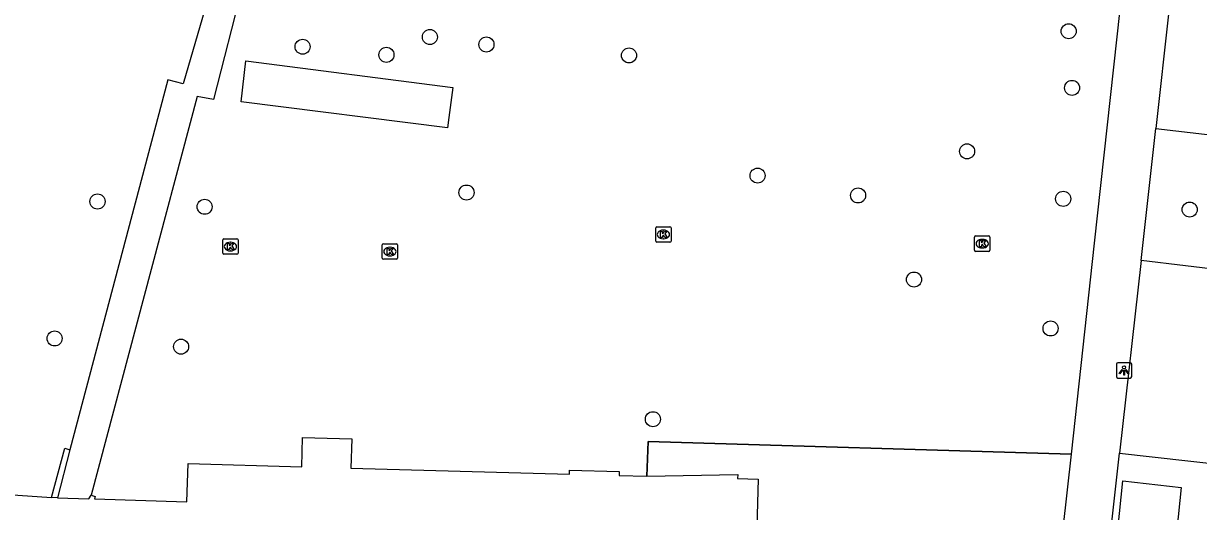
# Model space of a CAD drawing. Extents: x 162082 to 163393, y 388091 to 388632.
# Drawn here: x 162534.2 to 162610.5, y 388156.6 to 388188.4 of the extents above; entities that cross this region are included whole.
import ezdxf

# ---------------------------------------------------------------- set-up
doc = ezdxf.new("R2010")
doc.units = 0
for name, color, linetype in [('IMGEO_Boom', 7, 'Continuous'), ('IMGEO_Groenvoorziening', 7, 'Continuous'), ('IMGEO_Hek', 7, 'Continuous'), ('IMGEO_Kolk', 7, 'Continuous'), ('IMGEO_Lichtpunt', 7, 'Continuous'), ('IMGEO_Muur', 7, 'Continuous'), ('IMGEO_Pand', 7, 'Continuous'), ('IMGEO_Voetpad_open', 7, 'Continuous')]:
    doc.layers.add(name, color=color, linetype=linetype)

msp = doc.modelspace()

# ---------------------------------------------------------------- linework, layer by layer
at = {"layer": 'IMGEO_Boom'}
for centre in [(162560.611, 388187.473), (162602.104, 388187.847), (162552.345, 388186.841), (162564.284, 388186.986), (162557.789, 388186.315), (162573.546, 388186.276), (162602.324, 388184.165), (162595.504, 388180.039), (162581.896, 388178.463), (162539.022, 388176.781), (162562.99, 388177.362), (162588.425, 388177.174), (162601.748, 388176.953), (162545.981, 388176.436), (162609.964, 388176.255), (162592.058, 388171.707), (162600.928, 388168.529), (162536.237, 388167.876), (162544.451, 388167.344), (162575.1, 388162.629)]:
    msp.add_circle(centre, 0.489, dxfattribs=at)
at = {"layer": 'IMGEO_Groenvoorziening'}
msp.add_lwpolyline([(162607.763, 388181.524), (162613.523, 388180.85), (162612.563, 388172.262), (162606.806, 388172.936)], dxfattribs=at)
at = {"layer": 'IMGEO_Hek'}
msp.add_lwpolyline([(162602.256, 388160.366), (162574.8, 388161.169), (162574.694, 388158.923)], dxfattribs=at)
at = {"layer": 'IMGEO_Kolk'}
for p, q in [((162575.278, 388174.211), (162575.278, 388175.063)), ((162575.353, 388175.137), (162576.205, 388175.137)), ((162576.279, 388175.063), (162576.279, 388174.211)), ((162547.156, 388173.427), (162547.156, 388174.279)), ((162547.231, 388174.353), (162548.083, 388174.353)), ((162548.157, 388174.279), (162548.157, 388173.427)), ((162575.789, 388174.357), (162575.764, 388174.357)), ((162575.766, 388174.917), (162575.791, 388174.917)), ((162595.991, 388173.613), (162595.991, 388174.465)), ((162596.066, 388174.539), (162596.918, 388174.539)), ((162596.479, 388174.319), (162596.504, 388174.319)), ((162596.992, 388174.465), (162596.992, 388173.613)), ((162547.667, 388173.573), (162547.642, 388173.573)), ((162547.644, 388174.133), (162547.669, 388174.133)), ((162557.515, 388173.102), (162557.515, 388173.954)), ((162557.59, 388174.028), (162558.442, 388174.028)), ((162558.003, 388173.808), (162558.028, 388173.808)), ((162558.516, 388173.954), (162558.516, 388173.102)), ((162576.205, 388174.137), (162575.353, 388174.137)), ((162596.918, 388173.539), (162596.066, 388173.539)), ((162596.502, 388173.759), (162596.477, 388173.759)), ((162548.083, 388173.353), (162547.231, 388173.353)), ((162558.442, 388173.028), (162557.59, 388173.028)), ((162558.026, 388173.248), (162558.001, 388173.248))]:
    msp.add_line(p, q, dxfattribs=at)
for points in [[(162575.278, 388174.211), (162575.278, 388175.063)], [(162575.353, 388175.137), (162576.205, 388175.137)], [(162576.279, 388175.063), (162576.279, 388174.211)], [(162547.156, 388173.427), (162547.156, 388174.279)], [(162547.231, 388174.353), (162548.083, 388174.353)], [(162548.157, 388174.279), (162548.157, 388173.427)], [(162575.599, 388174.837), (162575.722, 388174.837), (162575.722, 388174.686), (162575.852, 388174.837), (162576.016, 388174.837), (162575.87, 388174.686), (162576.023, 388174.437), (162575.871, 388174.437), (162575.786, 388174.601), (162575.722, 388174.534), (162575.722, 388174.437), (162575.599, 388174.437), (162575.599, 388174.837)], [(162595.991, 388173.613), (162595.991, 388174.465)], [(162596.066, 388174.539), (162596.918, 388174.539)], [(162596.312, 388174.239), (162596.435, 388174.239), (162596.435, 388174.088), (162596.565, 388174.239), (162596.729, 388174.239), (162596.583, 388174.088), (162596.736, 388173.839), (162596.584, 388173.839), (162596.499, 388174.003), (162596.435, 388173.936), (162596.435, 388173.839), (162596.312, 388173.839), (162596.312, 388174.239)], [(162596.992, 388174.465), (162596.992, 388173.613)], [(162547.477, 388174.053), (162547.6, 388174.053), (162547.6, 388173.902), (162547.73, 388174.053), (162547.894, 388174.053), (162547.748, 388173.902), (162547.901, 388173.653), (162547.749, 388173.653), (162547.664, 388173.817), (162547.6, 388173.75), (162547.6, 388173.653), (162547.477, 388173.653), (162547.477, 388174.053)], [(162557.515, 388173.102), (162557.515, 388173.954)], [(162557.59, 388174.028), (162558.442, 388174.028)], [(162557.836, 388173.728), (162557.959, 388173.728), (162557.959, 388173.577), (162558.089, 388173.728), (162558.253, 388173.728), (162558.107, 388173.577), (162558.26, 388173.328), (162558.108, 388173.328), (162558.023, 388173.492), (162557.959, 388173.425), (162557.959, 388173.328), (162557.836, 388173.328), (162557.836, 388173.728)], [(162558.516, 388173.954), (162558.516, 388173.102)], [(162576.205, 388174.137), (162575.353, 388174.137)], [(162596.918, 388173.539), (162596.066, 388173.539)], [(162548.083, 388173.353), (162547.231, 388173.353)], [(162558.442, 388173.028), (162557.59, 388173.028)]]:
    msp.add_lwpolyline(points, dxfattribs=at)
for centre, start, end in [((162575.355, 388175.061), 91.55205, 178.44795), ((162575.355, 388175.061), 91.55205, 178.44795), ((162576.203, 388175.061), 1.55205, 88.44795), ((162576.203, 388175.061), 1.55205, 88.44795), ((162547.233, 388174.277), 91.55205, 178.44795), ((162547.233, 388174.277), 91.55205, 178.44795), ((162548.081, 388174.277), 1.55205, 88.44795), ((162548.081, 388174.277), 1.55205, 88.44795), ((162575.355, 388174.213), 181.55205, 268.44795), ((162575.355, 388174.213), 181.55205, 268.44795), ((162576.203, 388174.213), 271.55205, 358.44795), ((162576.203, 388174.213), 271.55205, 358.44795), ((162596.068, 388174.463), 91.55205, 178.44795), ((162596.068, 388174.463), 91.55205, 178.44795), ((162596.916, 388174.463), 1.55205, 88.44795), ((162596.916, 388174.463), 1.55205, 88.44795), ((162557.592, 388173.952), 91.55205, 178.44795), ((162557.592, 388173.952), 91.55205, 178.44795), ((162558.44, 388173.952), 1.55205, 88.44795), ((162558.44, 388173.952), 1.55205, 88.44795), ((162596.068, 388173.615), 181.55205, 268.44795), ((162596.068, 388173.615), 181.55205, 268.44795), ((162596.916, 388173.615), 271.55205, 358.44795), ((162596.916, 388173.615), 271.55205, 358.44795), ((162547.233, 388173.429), 181.55205, 268.44795), ((162547.233, 388173.429), 181.55205, 268.44795), ((162548.081, 388173.429), 271.55205, 358.44795), ((162548.081, 388173.429), 271.55205, 358.44795), ((162557.592, 388173.104), 181.55205, 268.44795), ((162557.592, 388173.104), 181.55205, 268.44795), ((162558.44, 388173.104), 271.55205, 358.44795), ((162558.44, 388173.104), 271.55205, 358.44795)]:
    msp.add_arc(centre, 0.0765, start, end, dxfattribs=at)
for centre, major_axis, ratio, start_param, end_param in [((162575.765, 388174.637), (-0.387, 0.002), 0.722429, 4.712389, 7.853982), ((162575.79, 388174.637), (-0.39, 0.002), 0.717154, 1.570796, 4.712389), ((162596.478, 388174.039), (-0.387, 0.002), 0.722429, 4.712389, 7.853982), ((162596.503, 388174.039), (-0.39, 0.002), 0.717154, 1.570796, 4.712389), ((162547.643, 388173.853), (-0.387, 0.002), 0.722429, 4.712389, 7.853982), ((162547.668, 388173.853), (-0.39, 0.002), 0.717154, 1.570796, 4.712389), ((162558.002, 388173.528), (-0.387, 0.002), 0.722429, 4.712389, 7.853982), ((162558.027, 388173.528), (-0.39, 0.002), 0.717154, 1.570796, 4.712389)]:
    msp.add_ellipse(centre, major_axis=major_axis, ratio=ratio, start_param=start_param, end_param=end_param, dxfattribs=at)
at = {"layer": 'IMGEO_Lichtpunt'}
for p, q in [((162605.201, 388166.205), (162605.201, 388165.398)), ((162605.201, 388166.205), (162605.201, 388165.398)), ((162606.103, 388166.3), (162605.295, 388166.3)), ((162606.103, 388166.3), (162605.295, 388166.3)), ((162606.197, 388165.398), (162606.197, 388166.205)), ((162606.197, 388165.398), (162606.197, 388166.205)), ((162605.295, 388165.304), (162606.103, 388165.304)), ((162605.295, 388165.304), (162606.103, 388165.304))]:
    msp.add_line(p, q, dxfattribs=at)
for points in [[(162605.575, 388165.869), (162605.614, 388165.841), (162605.426, 388165.579), (162605.388, 388165.606), (162605.575, 388165.869)], [(162605.677, 388165.821), (162605.724, 388165.821), (162605.724, 388165.499), (162605.677, 388165.499), (162605.677, 388165.821)], [(162605.787, 388165.841), (162605.825, 388165.868), (162606.012, 388165.606), (162605.973, 388165.578), (162605.787, 388165.841)]]:
    msp.add_lwpolyline(points, dxfattribs=at)
msp.add_circle((162605.7, 388166.003), 0.0994, dxfattribs=at)
for centre, start, end in [((162605.295, 388166.205), 90, 180), ((162605.295, 388166.205), 90, 180), ((162606.103, 388166.205), 0, 90), ((162606.103, 388166.205), 0, 90), ((162605.295, 388165.398), 180, 270), ((162605.295, 388165.398), 180, 270), ((162606.103, 388165.398), 270, 0), ((162606.103, 388165.398), 270, 360)]:
    msp.add_arc(centre, 0.0946, start, end, dxfattribs=at)
at = {"layer": 'IMGEO_Muur'}
for points in [[(162536.032, 388157.53), (162536.893, 388160.737), (162537.224, 388160.645)], [(162537.224, 388160.645), (162536.415, 388157.519)]]:
    msp.add_lwpolyline(points, dxfattribs=at)
at = {"layer": 'IMGEO_Pand'}
for points in [[(162508.198, 388177.453), (162508.378, 388185.349), (162519.306, 388185.1), (162519.279, 388183.908), (162525.093, 388183.776), (162525.155, 388186.463), (162533.167, 388186.281), (162533.159, 388185.915), (162532.576, 388185.928), (162531.936, 388157.81), (162536.032, 388157.53)], [(162548.348, 388183.248), (162548.664, 388185.929), (162562.103, 388184.194), (162561.851, 388182.237), (162561.764, 388181.566), (162548.348, 388183.248)], [(162538.607, 388157.681), (162538.869, 388157.612), (162538.833, 388157.449), (162544.833, 388157.266), (162544.903, 388159.756), (162552.289, 388159.536), (162552.333, 388161.444), (162555.538, 388161.352), (162555.488, 388159.45), (162569.683, 388159.046), (162569.689, 388159.314), (162572.915, 388159.223), (162572.908, 388158.963), (162574.694, 388158.923)], [(162574.694, 388158.923), (162580.607, 388159.026), (162580.601, 388158.773), (162581.934, 388158.736), (162581.746, 388151.761), (162582.003, 388151.751), (162581.929, 388148.738), (162581.65, 388148.745), (162581.512, 388143.068), (162581.922, 388143.055)], [(162536.415, 388157.519), (162536.032, 388157.53)], [(162536.415, 388157.519), (162538.467, 388157.46), (162538.607, 388157.681)]]:
    msp.add_lwpolyline(points, dxfattribs=at)
at = {"layer": 'IMGEO_Voetpad_open'}
for points in [[(162546.46, 388190.85), (162544.577, 388184.43), (162543.585, 388184.682), (162537.224, 388160.645)], [(162548.452, 388190.796), (162546.547, 388183.408), (162545.504, 388183.608), (162538.607, 388157.681)], [(162605.432, 388189.251), (162603.762, 388174.063), (162602.256, 388160.366)], [(162608.614, 388189.154), (162607.763, 388181.524)], [(162606.806, 388172.936), (162607.763, 388181.524)], [(162606.806, 388172.936), (162605.41, 388160.42)], [(162574.694, 388158.923), (162574.8, 388161.169), (162602.256, 388160.366)], [(162602.256, 388160.366), (162601.722, 388155.513)], [(162603.671, 388144.827), (162605.41, 388160.42)], [(162605.41, 388160.42), (162612.162, 388159.668)], [(162608.34, 388147.799), (162604.553, 388148.221), (162605.612, 388158.617), (162609.408, 388158.194), (162608.34, 388147.799)]]:
    msp.add_lwpolyline(points, dxfattribs=at)

doc.saveas('drawing.dxf')
